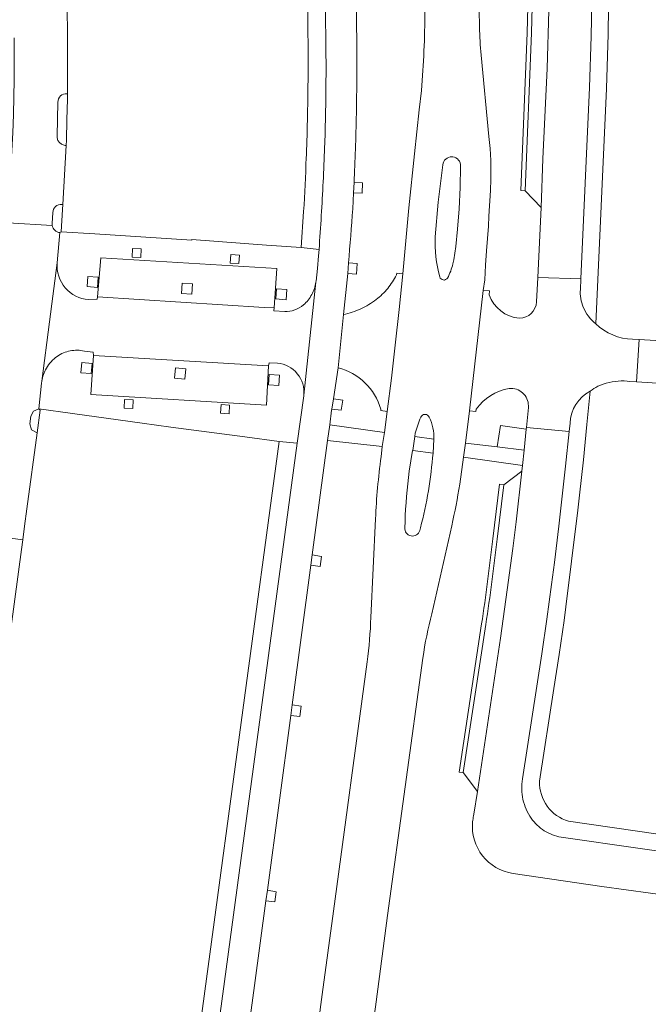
# Model space of a CAD drawing. Extents: x 152048 to 156914, y 461460 to 468786.
# Tile 259 of 272: x 154814 to 154887, y 468052 to 468166. Entities that reach past the tile are written whole.
import ezdxf

# ---------------------------------------------------------------- set-up
doc = ezdxf.new("R2010")
doc.units = 0
doc.header["$LTSCALE"] = 0.75
for name, color, linetype, lineweight in [('B-RO-VH-VERHARDING_ASFALT-GV', 251, 'CONTINUOUS', 18), ('B-RO-VH-VERHARDING_BETONSTRAATSTEEN-GV', 251, 'CONTINUOUS', 18), ('B-RO-VH-VERHARDING_TEGEL-GV', 251, 'CONTINUOUS', 18)]:
    doc.layers.add(name, color=color, linetype=linetype, lineweight=lineweight)

msp = doc.modelspace()

# ---------------------------------------------------------------- linework, layer by layer
at = {"layer": 'B-RO-VH-VERHARDING_ASFALT-GV'}
for points in [[(154847.255, 468170.067, -0.0062006), (154847.378, 468163.454)], [(154847.255, 468170.067, -0.0062006), (154847.378, 468163.454)], [(154849.315, 468169.677, -0.0061522), (154849.46, 468161.712)], [(154849.46, 468161.712, 0.0061522), (154849.315, 468169.677)], [(154849.315, 468169.677, -0.0061522), (154849.46, 468161.712)], [(154849.46, 468161.712, 0.0061522), (154849.315, 468169.677)], [(154853.042, 468160.89, 0.0049893), (154852.982, 468167.305)], [(154853.042, 468160.89, 0.0049893), (154852.982, 468167.305)], [(154860.938, 468167.006, -0.0106334), (154860.833, 468162.396)], [(154860.938, 468167.006, -0.0106334), (154860.833, 468162.396)], [(154867.455, 468161.91, -0.0142083), (154867.285, 468165.146)], [(154867.455, 468161.91, -0.0142083), (154867.285, 468165.146)], [(154847.378, 468163.454, -0.0057501), (154847.342, 468156.15)], [(154847.378, 468163.454, -0.0057501), (154847.342, 468156.15)], [(154849.46, 468161.712, -0.0070818), (154849.402, 468154.651)], [(154849.402, 468154.651, 0.0070818), (154849.46, 468161.712)], [(154849.46, 468161.712, -0.0070818), (154849.402, 468154.651)], [(154849.402, 468154.651, 0.0070818), (154849.46, 468161.712)], [(154860.833, 468162.396, -0.0108635), (154860.533, 468157.795)], [(154860.833, 468162.396, -0.0108635), (154860.533, 468157.795)], [(154852.922, 468152.468, 0.0071228), (154853.042, 468160.89)], [(154852.922, 468152.468, 0.0071228), (154853.042, 468160.89)], [(154847.342, 468156.15, -0.00459), (154847.222, 468151.36)], [(154847.342, 468156.15, -0.00459), (154847.222, 468151.36)], [(154849.402, 468154.651, -0.0031968), (154849.305, 468151.204)], [(154849.305, 468151.204, 0.0031968), (154849.402, 468154.651)], [(154849.402, 468154.651, -0.0031968), (154849.305, 468151.204)], [(154849.305, 468151.204, 0.0031968), (154849.402, 468154.651)], [(154847.222, 468151.36, -0.0021428), (154847.171, 468149.945)], [(154847.222, 468151.36, -0.0021428), (154847.171, 468149.945)], [(154849.305, 468151.204, -0.0037265), (154849.134, 468147.186)], [(154849.134, 468147.186, 0.0037265), (154849.305, 468151.204)], [(154849.305, 468151.204, -0.0037265), (154849.134, 468147.186)], [(154849.134, 468147.186, 0.0037265), (154849.305, 468151.204)], [(154847.171, 468149.945, -0.0056401), (154846.862, 468143.746)], [(154847.171, 468149.945, -0.0056401), (154846.862, 468143.746)], [(154852.722, 468147.085, 0.003373), (154852.875, 468150.933)], [(154852.722, 468147.085, 0.003373), (154852.875, 468150.933)], [(154863.008, 468149.156, -0.3891701), (154864.082, 468150.076)], [(154863.008, 468149.156, -0.3891701), (154864.082, 468150.076)], [(154864.183, 468150.067, -0.3830697), (154865.092, 468149.005)], [(154864.183, 468150.067, -0.3830697), (154865.092, 468149.005)], [(154849.134, 468147.186, -0.0055885), (154848.656, 468139.32)], [(154848.656, 468139.32, 0.0055885), (154849.134, 468147.186)], [(154849.134, 468147.186, -0.0055885), (154848.656, 468139.32)], [(154848.656, 468139.32, 0.0055885), (154849.134, 468147.186)], [(154852.073, 468137.757, 0.0049316), (154852.566, 468144.052)], [(154852.073, 468137.757, 0.0049316), (154852.566, 468144.052)], [(154862.663, 468136.131, -0.0794087), (154862.13, 468140.804)], [(154862.663, 468136.131, -0.0794087), (154862.13, 468140.804)], [(154864.201, 468137.641, -0.0288775), (154863.933, 468136.807)], [(154864.201, 468137.641, -0.0288775), (154863.933, 468136.807)], [(154863.566, 468135.996, -0.649933), (154862.663, 468136.131)], [(154863.566, 468135.996, -0.649933), (154862.663, 468136.131)], [(154863.933, 468136.807, -0.0357012), (154863.566, 468135.996)], [(154863.933, 468136.807, -0.0357012), (154863.566, 468135.996)], [(154860.452, 468119.828, -0.6663383), (154861.444, 468119.817)], [(154860.452, 468119.828, -0.6663383), (154861.444, 468119.817)], [(154859.819, 468117.992, -0.0297949), (154860.452, 468119.828)], [(154859.819, 468117.992, -0.0297949), (154860.452, 468119.828)], [(154861.444, 468119.817, -0.1235469), (154861.985, 468117.285)], [(154861.444, 468119.817, -0.1235469), (154861.985, 468117.285)], [(154861.883, 468115.659, -0.0434913), (154860.427, 468106.965)], [(154861.883, 468115.659, -0.0434913), (154860.427, 468106.965)], [(154855.856, 468115.227, 0.0218332), (154855.205, 468108.037)], [(154855.856, 468115.227, 0.0218332), (154855.205, 468108.037)], [(154858.642, 468107.658, -0.0267577), (154859.126, 468113.563)], [(154858.642, 468107.658, -0.0267577), (154859.126, 468113.563)], [(154864.049, 468107.217, 0.0210002), (154864.978, 468112.031)], [(154864.049, 468107.217, 0.0210002), (154864.978, 468112.031)], [(154860.353, 468106.677, -0.9392069), (154858.624, 468107.013)], [(154860.353, 468106.677, -0.9392069), (154858.624, 468107.013)], [(154854.667, 468096.568, -0.0257206), (154854.24, 468091.397)], [(154854.667, 468096.568, -0.0257206), (154854.24, 468091.397)], [(154860.7, 468091.845, -0.0261683), (154861.751, 468097)], [(154860.7, 468091.845, -0.0261683), (154861.751, 468097)]]:
    msp.add_lwpolyline(points, format="xyb", dxfattribs=at)
for points in [[(154867.285, 468165.146), (154867.234, 468167.164)], [(154867.285, 468165.146), (154867.234, 468167.164)], [(154864.978, 468112.031), (154865.44, 468115.179), (154865.659, 468116.802), (154866.136, 468120.566), (154867.705, 468134.547), (154867.891, 468135.8), (154867.991, 468137.483), (154868.098, 468139.165), (154868.306, 468142.014), (154868.382, 468143.173), (154868.542, 468146.157), (154868.59, 468147.484), (154868.603, 468148.762), (154868.585, 468149.639), (154868.504, 468151.037), (154868.372, 468152.431), (154867.455, 468161.91)], [(154864.978, 468112.031), (154865.44, 468115.179), (154865.659, 468116.802), (154866.136, 468120.566), (154867.705, 468134.547), (154867.891, 468135.8), (154867.991, 468137.483), (154868.098, 468139.165), (154868.306, 468142.014), (154868.382, 468143.173), (154868.542, 468146.157), (154868.59, 468147.484), (154868.603, 468148.762), (154868.585, 468149.639), (154868.504, 468151.037), (154868.372, 468152.431), (154867.455, 468161.91)], [(154860.533, 468157.795), (154860.284, 468155.556), (154859.737, 468150.409), (154859.072, 468144.151), (154858.388, 468136.487), (154857.959, 468132.342), (154857.501, 468128.204), (154857.052, 468124.351), (154856.556, 468120.496), (154856.242, 468118.057), (154856, 468116.412), (154855.856, 468115.227)], [(154860.533, 468157.795), (154860.284, 468155.556), (154859.737, 468150.409), (154859.072, 468144.151), (154858.388, 468136.487), (154857.959, 468132.342), (154857.501, 468128.204), (154857.052, 468124.351), (154856.556, 468120.496), (154856.242, 468118.057), (154856, 468116.412), (154855.856, 468115.227)], [(154852.875, 468150.933), (154852.922, 468152.468)], [(154852.875, 468150.933), (154852.922, 468152.468)], [(154864.082, 468150.076), (154864.123, 468150.072), (154864.183, 468150.067)], [(154864.082, 468150.076), (154864.123, 468150.072), (154864.183, 468150.067)], [(154862.13, 468140.804), (154862.499, 468144.807), (154863.008, 468149.156)], [(154862.13, 468140.804), (154862.499, 468144.807), (154863.008, 468149.156)], [(154865.092, 468149.005), (154865.038, 468146.516), (154864.914, 468144.05), (154864.731, 468141.688), (154864.516, 468139.672), (154864.298, 468138.103), (154864.201, 468137.641)], [(154865.092, 468149.005), (154865.038, 468146.516), (154864.914, 468144.05), (154864.731, 468141.688), (154864.516, 468139.672), (154864.298, 468138.103), (154864.201, 468137.641)], [(154852.566, 468144.052), (154852.664, 468145.887), (154852.722, 468147.085)], [(154852.566, 468144.052), (154852.664, 468145.887), (154852.722, 468147.085)], [(154846.862, 468143.746), (154846.582, 468139.542), (154848.656, 468139.32)], [(154846.862, 468143.746), (154846.582, 468139.542), (154848.656, 468139.32)], [(154848.656, 468139.32), (154848.601, 468138.567), (154848.475, 468137.106), (154848.314, 468135.649), (154848.294, 468135.555), (154848.287, 468135.508), (154846.879, 468122.383), (154846.871, 468122.296), (154846.129, 468116.813), (154837.664, 468054.284), (154830.315, 468000), (154829.89, 467996.928), (154829.882, 467996.889), (154829.15, 467991.871)], [(154848.656, 468139.32), (154848.601, 468138.567), (154848.475, 468137.106), (154848.314, 468135.649), (154848.294, 468135.555), (154848.287, 468135.508), (154846.879, 468122.383), (154846.871, 468122.296), (154846.129, 468116.813), (154837.664, 468054.284), (154830.315, 468000), (154829.89, 467996.928), (154829.882, 467996.889), (154829.15, 467991.871)], [(154840.406, 468048.066), (154841.175, 468053.811), (154842.489, 468063.635), (154842.653, 468064.863), (154845.371, 468085.175), (154845.535, 468086.405), (154847.705, 468102.626), (154847.869, 468103.849), (154849.644, 468117.121), (154849.89, 468118.956), (154850.114, 468120.633), (154850.135, 468120.77), (154850.314, 468121.968), (154850.856, 468125.579), (154851.486, 468131.761), (154852.005, 468136.54), (154852.073, 468137.757)], [(154840.406, 468048.066), (154841.175, 468053.811), (154842.489, 468063.635), (154842.653, 468064.863), (154845.371, 468085.175), (154845.535, 468086.405), (154847.705, 468102.626), (154847.869, 468103.849), (154849.644, 468117.121), (154849.89, 468118.956), (154850.114, 468120.633), (154850.135, 468120.77), (154850.314, 468121.968), (154850.856, 468125.579), (154851.486, 468131.761), (154852.005, 468136.54), (154852.073, 468137.757)], [(154859.126, 468113.563), (154859.514, 468115.97), (154859.523, 468115.969), (154859.784, 468117.578), (154859.819, 468117.992)], [(154859.126, 468113.563), (154859.514, 468115.97), (154859.523, 468115.969), (154859.784, 468117.578), (154859.819, 468117.992)], [(154861.985, 468117.285), (154861.883, 468115.659)], [(154861.985, 468117.285), (154861.883, 468115.659)], [(154855.205, 468108.037), (154854.667, 468096.568)], [(154855.205, 468108.037), (154854.667, 468096.568)], [(154858.624, 468107.013), (154858.642, 468107.658)], [(154858.624, 468107.013), (154858.642, 468107.658)], [(154860.427, 468106.965), (154860.353, 468106.677)], [(154860.427, 468106.965), (154860.353, 468106.677)], [(154861.751, 468097), (154864.049, 468107.217)], [(154861.751, 468097), (154864.049, 468107.217)], [(154851.199, 468021.605), (154855.272, 468051.915), (154856.62, 468061.943), (154860.7, 468091.845)], [(154851.199, 468021.605), (154855.272, 468051.915), (154856.62, 468061.943), (154860.7, 468091.845)], [(154854.24, 468091.397), (154850.325, 468062.437), (154849.026, 468052.755), (154846.871, 468036.7), (154844.959, 468022.588)], [(154854.24, 468091.397), (154850.325, 468062.437), (154849.026, 468052.755), (154846.871, 468036.7), (154844.959, 468022.588)]]:
    msp.add_lwpolyline(points, dxfattribs=at)
at = {"layer": 'B-RO-VH-VERHARDING_BETONSTRAATSTEEN-GV'}
for points in [[(154872.419, 468232.808), (154872.935, 468227.049), (154873.608, 468216.844), (154874.185, 468209.591), (154874.505, 468205.342), (154874.803, 468200.084), (154875.039, 468194.822), (154875.074, 468193.751), (154875.172, 468190.662), (154875.292, 468185.333), (154875.377, 468178.724), (154875.381, 468173.849), (154875.31, 468167.089), (154875.145, 468160.329), (154874.63, 468149.853), (154874.441, 468144.181), (154874.043, 468136.071), (154879.051, 468135.911), (154880.06, 468158.14), (154880.243, 468164.118), (154880.351, 468170.097), (154880.388, 468176.902), (154880.339, 468183.079)], [(154872.419, 468232.808), (154872.935, 468227.049), (154873.608, 468216.844), (154874.185, 468209.591), (154874.505, 468205.342), (154874.803, 468200.084), (154875.039, 468194.822), (154875.074, 468193.751), (154875.172, 468190.662), (154875.292, 468185.333), (154875.377, 468178.724), (154875.381, 468173.849), (154875.31, 468167.089), (154875.145, 468160.329), (154874.63, 468149.853), (154874.441, 468144.181), (154874.043, 468136.071), (154879.051, 468135.911), (154880.06, 468158.14), (154880.243, 468164.118), (154880.351, 468170.097), (154880.388, 468176.902), (154880.339, 468183.079)], [(154873.377, 468167.517), (154873.331, 468164.484), (154872.578, 468146.136), (154874.441, 468144.181), (154874.63, 468149.853), (154875.145, 468160.329), (154875.31, 468167.089), (154875.381, 468173.849), (154875.377, 468178.724), (154875.292, 468185.333), (154875.172, 468190.662), (154875.074, 468193.751), (154875.039, 468194.822), (154874.803, 468200.084), (154874.505, 468205.342), (154874.185, 468209.591), (154873.608, 468216.844), (154872.935, 468227.049), (154871.101, 468224.948), (154872.347, 468208.616)], [(154873.377, 468167.517), (154873.331, 468164.484), (154872.578, 468146.136), (154874.441, 468144.181), (154874.63, 468149.853), (154875.145, 468160.329), (154875.31, 468167.089), (154875.381, 468173.849), (154875.377, 468178.724), (154875.292, 468185.333), (154875.172, 468190.662), (154875.074, 468193.751), (154875.039, 468194.822), (154874.803, 468200.084), (154874.505, 468205.342), (154874.185, 468209.591), (154873.608, 468216.844), (154872.935, 468227.049), (154871.101, 468224.948), (154872.347, 468208.616)], [(154880.339, 468183.079), (154880.388, 468176.902), (154880.351, 468170.097), (154880.243, 468164.118), (154880.06, 468158.14), (154879.051, 468135.911), (154878.995, 468134.675)], [(154880.339, 468183.079), (154880.388, 468176.902), (154880.351, 468170.097), (154880.243, 468164.118), (154880.06, 468158.14), (154879.051, 468135.911), (154878.995, 468134.675)], [(154819.372, 468157.406), (154819.459, 468157.403), (154819.457, 468164.647), (154819.404, 468167.039), (154819.351, 468169.418), (154818.995, 468176.66), (154818.909, 468176.656)], [(154819.372, 468157.406), (154819.459, 468157.403), (154819.457, 468164.647), (154819.404, 468167.039), (154819.351, 468169.418), (154818.995, 468176.66), (154818.909, 468176.656)], [(154880.772, 468130.674), (154882.02, 468158.018), (154882.203, 468164.318), (154882.31, 468170.62)], [(154880.772, 468130.674), (154882.02, 468158.018), (154882.203, 468164.318), (154882.31, 468170.62)], [(154813.27, 468163.916), (154813.248, 468159.075), (154813.185, 468154.987), (154813.128, 468152.849), (154812.587, 468143.15), (154812.541, 468142.418), (154817.694, 468142.118)], [(154813.27, 468163.916), (154813.248, 468159.075), (154813.185, 468154.987), (154813.128, 468152.849), (154812.587, 468143.15), (154812.541, 468142.418), (154817.694, 468142.118)], [(154819.294, 468151.39), (154819.33, 468152.019), (154819.394, 468154.397), (154819.459, 468156.786), (154819.459, 468157.403), (154819.372, 468157.406)], [(154819.294, 468151.39), (154819.33, 468152.019), (154819.394, 468154.397), (154819.459, 468156.786), (154819.459, 468157.403), (154819.372, 468157.406)], [(154818.239, 468152.465), (154818.344, 468156.438)], [(154818.344, 468156.438), (154818.239, 468152.465)], [(154818.239, 468152.465), (154818.344, 468156.438)], [(154818.344, 468156.438), (154818.239, 468152.465)], [(154818.803, 468144.552), (154818.903, 468144.551), (154819.294, 468151.39)], [(154818.803, 468144.552), (154818.903, 468144.551), (154819.294, 468151.39)], [(154864.183, 468150.067), (154864.123, 468150.072), (154864.082, 468150.076)], [(154864.183, 468150.067), (154864.123, 468150.072), (154864.082, 468150.076)], [(154863.008, 468149.156), (154862.499, 468144.807), (154862.13, 468140.804)], [(154863.008, 468149.156), (154862.499, 468144.807), (154862.13, 468140.804)], [(154864.201, 468137.641), (154864.298, 468138.103), (154864.516, 468139.672), (154864.731, 468141.688), (154864.914, 468144.05), (154865.038, 468146.516), (154865.092, 468149.005)], [(154864.201, 468137.641), (154864.298, 468138.103), (154864.516, 468139.672), (154864.731, 468141.688), (154864.914, 468144.05), (154865.038, 468146.516), (154865.092, 468149.005)], [(154818.72, 468141.348), (154818.869, 468143.955), (154818.903, 468144.551), (154818.803, 468144.552)], [(154818.72, 468141.348), (154818.869, 468143.955), (154818.903, 468144.551), (154818.803, 468144.552)], [(154817.685, 468142.319), (154817.751, 468143.601)], [(154817.751, 468143.601), (154817.685, 468142.319)], [(154817.685, 468142.319), (154817.751, 468143.601)], [(154817.751, 468143.601), (154817.685, 468142.319)], [(154817.694, 468142.118), (154812.541, 468142.418)], [(154817.694, 468142.118), (154812.541, 468142.418)], [(154816.137, 468120.798), (154816.428, 468123.777), (154816.46, 468123.999), (154817.363, 468130.924), (154818.261, 468137.771), (154818.583, 468141.27)], [(154816.137, 468120.798), (154816.428, 468123.777), (154816.46, 468123.999), (154817.363, 468130.924), (154818.261, 468137.771), (154818.583, 468141.27)], [(154818.72, 468141.348), (154818.583, 468141.27), (154818.261, 468137.771)], [(154818.72, 468141.348), (154818.583, 468141.27), (154818.261, 468137.771)], [(154818.583, 468141.27), (154818.72, 468141.348)], [(154818.583, 468141.27), (154818.72, 468141.348)], [(154848.287, 468135.508), (154848.294, 468135.555), (154848.314, 468135.649), (154848.475, 468137.106), (154848.601, 468138.567), (154848.656, 468139.32), (154846.582, 468139.542), (154842.555, 468139.811), (154833.881, 468140.482), (154833.873, 468140.381), (154822.644, 468141.12), (154818.72, 468141.348)], [(154848.287, 468135.508), (154848.294, 468135.555), (154848.314, 468135.649), (154848.475, 468137.106), (154848.601, 468138.567), (154848.656, 468139.32), (154846.582, 468139.542), (154842.555, 468139.811), (154833.881, 468140.482), (154833.873, 468140.381), (154822.644, 468141.12), (154818.72, 468141.348)], [(154818.261, 468137.771), (154817.363, 468130.924), (154816.46, 468123.999)], [(154818.261, 468137.771), (154817.363, 468130.924), (154816.46, 468123.999)], [(154821.912, 468133.501), (154822.894, 468133.556), (154822.934, 468133.809), (154823.32, 468138.33), (154843.745, 468137.123), (154843.43, 468132.555), (154843.425, 468132.196), (154844.676, 468132.106)], [(154821.912, 468133.501), (154822.894, 468133.556), (154822.934, 468133.809), (154823.32, 468138.33), (154843.745, 468137.123), (154843.43, 468132.555), (154843.425, 468132.196), (154844.676, 468132.106)], [(154855.822, 468120.769), (154855.81, 468120.608), (154856.556, 468120.496), (154857.052, 468124.351), (154857.501, 468128.204), (154857.959, 468132.342), (154858.388, 468136.487), (154857.67, 468136.575), (154857.632, 468136.352)], [(154855.822, 468120.769), (154855.81, 468120.608), (154856.556, 468120.496), (154857.052, 468124.351), (154857.501, 468128.204), (154857.959, 468132.342), (154858.388, 468136.487), (154857.67, 468136.575), (154857.632, 468136.352)], [(154846.879, 468122.383), (154848.287, 468135.508)], [(154846.879, 468122.383), (154848.287, 468135.508)], [(154878.995, 468134.675), (154879.051, 468135.911), (154874.043, 468136.071), (154873.904, 468133.23)], [(154878.995, 468134.675), (154879.051, 468135.911), (154874.043, 468136.071), (154873.904, 468133.23)], [(154868.408, 468134.05), (154868.454, 468134.517), (154867.705, 468134.547), (154866.136, 468120.566), (154866.852, 468120.488), (154866.903, 468120.776)], [(154868.408, 468134.05), (154868.454, 468134.517), (154867.705, 468134.547), (154866.136, 468120.566), (154866.852, 468120.488), (154866.903, 468120.776)], [(154844.676, 468132.106), (154843.425, 468132.196), (154843.43, 468132.555), (154842.301, 468132.587), (154822.934, 468133.809), (154822.894, 468133.556), (154821.912, 468133.501)], [(154844.676, 468132.106), (154843.425, 468132.196), (154843.43, 468132.555), (154842.301, 468132.587), (154822.934, 468133.809), (154822.894, 468133.556), (154821.912, 468133.501)], [(154851.486, 468131.761), (154850.856, 468125.579)], [(154851.486, 468131.761), (154850.856, 468125.579)], [(154884.748, 468123.98), (154885.501, 468123.933), (154885.825, 468128.84), (154885.046, 468128.887)], [(154884.748, 468123.98), (154885.501, 468123.933), (154885.825, 468128.84), (154885.046, 468128.887)], [(154899.767, 468128.005), (154885.825, 468128.84), (154885.501, 468123.933), (154905.685, 468122.672), (154963.79, 468119.148), (154963.858, 468119.142), (154967.961, 468118.906), (154968.01, 468119.185)], [(154899.767, 468128.005), (154885.825, 468128.84), (154885.501, 468123.933), (154905.685, 468122.672), (154963.79, 468119.148), (154963.858, 468119.142), (154967.961, 468118.906), (154968.01, 468119.185)], [(154843.826, 468126.102), (154842.858, 468126.14), (154842.778, 468125.787), (154842.572, 468121.244), (154822.159, 468122.475), (154822.457, 468126.982), (154822.416, 468127.375), (154821.414, 468127.506)], [(154821.414, 468127.506), (154822.416, 468127.375), (154822.457, 468126.982), (154842.778, 468125.787), (154842.858, 468126.14), (154843.826, 468126.102)], [(154843.826, 468126.102), (154842.858, 468126.14), (154842.778, 468125.787), (154842.572, 468121.244), (154822.159, 468122.475), (154822.457, 468126.982), (154822.416, 468127.375), (154821.414, 468127.506)], [(154821.414, 468127.506), (154822.416, 468127.375), (154822.457, 468126.982), (154842.778, 468125.787), (154842.858, 468126.14), (154843.826, 468126.102)], [(154816.428, 468123.777), (154816.137, 468120.798), (154816.146, 468120.797), (154820.041, 468120.242), (154828.129, 468119.117), (154831.448, 468118.678), (154840.035, 468117.543), (154844.029, 468117), (154846.129, 468116.813), (154846.871, 468122.296), (154846.879, 468122.383)], [(154816.428, 468123.777), (154816.137, 468120.798), (154816.146, 468120.797), (154820.041, 468120.242), (154828.129, 468119.117), (154831.448, 468118.678), (154840.035, 468117.543), (154844.029, 468117), (154846.129, 468116.813), (154846.871, 468122.296), (154846.879, 468122.383)], [(154816.46, 468123.999), (154816.428, 468123.777)], [(154816.46, 468123.999), (154816.428, 468123.777)], [(154870.716, 468123.179), (154870.95, 468123.175)], [(154870.716, 468123.179), (154870.95, 468123.175)], [(154874.247, 468077.533), (154875.91, 468088.323), (154876.521, 468092.269), (154877.09, 468096.222), (154877.299, 468097.792), (154877.972, 468103.109), (154878.701, 468109.015), (154878.905, 468110.76), (154879.341, 468114.878), (154879.735, 468119), (154880.135, 468122.868)], [(154874.247, 468077.533), (154875.91, 468088.323), (154876.521, 468092.269), (154877.09, 468096.222), (154877.299, 468097.792), (154877.972, 468103.109), (154878.701, 468109.015), (154878.905, 468110.76), (154879.341, 468114.878), (154879.735, 468119), (154880.135, 468122.868)], [(154808.462, 468108.579), (154808.214, 468106.4), (154814.263, 468105.573), (154814.476, 468107.17), (154814.747, 468109.198), (154815.932, 468118.007), (154815.292, 468118.364), (154815.079, 468119.058), (154815.194, 468119.933), (154815.514, 468120.533), (154816.145, 468120.791), (154816.137, 468120.798)], [(154808.462, 468108.579), (154808.214, 468106.4), (154814.263, 468105.573), (154814.476, 468107.17), (154814.747, 468109.198), (154815.932, 468118.007), (154815.292, 468118.364), (154815.079, 468119.058), (154815.194, 468119.933), (154815.514, 468120.533), (154816.145, 468120.791), (154816.137, 468120.798)], [(154872.953, 468120.953), (154872.718, 468118.619), (154877.685, 468118.164), (154877.788, 468119.147)], [(154872.953, 468120.953), (154872.718, 468118.619), (154877.685, 468118.164), (154877.788, 468119.147)], [(154877.788, 468119.147), (154877.685, 468118.164), (154877.265, 468114.153), (154876.884, 468110.668), (154876.483, 468107.185), (154875.974, 468102.962), (154875.644, 468100.377), (154875.094, 468096.363), (154874.509, 468092.353), (154872.269, 468077.8)], [(154877.788, 468119.147), (154877.685, 468118.164), (154877.265, 468114.153), (154876.884, 468110.668), (154876.483, 468107.185), (154875.974, 468102.962), (154875.644, 468100.377), (154875.094, 468096.363), (154874.509, 468092.353), (154872.269, 468077.8)], [(155008.495, 468119.621), (155008.507, 468090.035), (155003.946, 468090.097), (155003.963, 468088.924), (155004.279, 468067.609), (155004.341, 468063.565), (155000, 468063.636), (154984.41, 468063.851), (154978.612, 468064.007), (154972.816, 468064.205), (154966.091, 468064.483), (154960.917, 468064.741), (154949.07, 468065.498), (154942.783, 468065.899), (154936.496, 468066.3), (154921.714, 468067.546), (154914.577, 468068.148), (154913.09, 468068.313), (154911.817, 468068.443), (154904.017, 468069.273), (154901.08, 468069.61), (154897.082, 468070.118), (154893.089, 468070.66), (154877.628, 468072.897)], [(155008.495, 468119.621), (155008.507, 468090.035), (155003.946, 468090.097), (155003.963, 468088.924), (155004.279, 468067.609), (155004.341, 468063.565), (155000, 468063.636), (154984.41, 468063.851), (154978.612, 468064.007), (154972.816, 468064.205), (154966.091, 468064.483), (154960.917, 468064.741), (154949.07, 468065.498), (154942.783, 468065.899), (154936.496, 468066.3), (154921.714, 468067.546), (154914.577, 468068.148), (154913.09, 468068.313), (154911.817, 468068.443), (154904.017, 468069.273), (154901.08, 468069.61), (154897.082, 468070.118), (154893.089, 468070.66), (154877.628, 468072.897)], [(154859.819, 468117.992), (154859.784, 468117.578), (154861.985, 468117.285)], [(154859.819, 468117.992), (154859.784, 468117.578), (154861.985, 468117.285)], [(154872.269, 468077.8), (154874.509, 468092.353), (154875.094, 468096.363), (154875.644, 468100.377), (154875.974, 468102.962), (154876.483, 468107.185), (154876.884, 468110.668), (154877.265, 468114.153), (154877.685, 468118.164), (154872.718, 468118.619), (154872.698, 468118.422), (154872.454, 468116.005), (154872.275, 468114.226), (154872.208, 468113.564), (154871.537, 468107.658), (154871.159, 468104.56), (154870.51, 468099.769), (154869.723, 468094.155), (154867.041, 468076.352), (154866.622, 468073.698), (154866.6, 468073.528)], [(154872.269, 468077.8), (154874.509, 468092.353), (154875.094, 468096.363), (154875.644, 468100.377), (154875.974, 468102.962), (154876.483, 468107.185), (154876.884, 468110.668), (154877.265, 468114.153), (154877.685, 468118.164), (154872.718, 468118.619), (154872.698, 468118.422), (154872.454, 468116.005), (154872.275, 468114.226), (154872.208, 468113.564), (154871.537, 468107.658), (154871.159, 468104.56), (154870.51, 468099.769), (154869.723, 468094.155), (154867.041, 468076.352), (154866.622, 468073.698), (154866.6, 468073.528)], [(154861.883, 468115.659), (154859.523, 468115.969), (154859.514, 468115.97), (154859.126, 468113.563)], [(154861.883, 468115.659), (154859.523, 468115.969), (154859.514, 468115.97), (154859.126, 468113.563)], [(154867.041, 468076.352), (154869.723, 468094.155), (154870.51, 468099.769), (154871.159, 468104.56), (154871.537, 468107.658), (154872.208, 468113.564), (154870.108, 468111.977), (154869.316, 468105.651)], [(154867.041, 468076.352), (154869.723, 468094.155), (154870.51, 468099.769), (154871.159, 468104.56), (154871.537, 468107.658), (154872.208, 468113.564), (154870.108, 468111.977), (154869.316, 468105.651)], [(154858.642, 468107.658), (154858.624, 468107.013)], [(154858.642, 468107.658), (154858.624, 468107.013)], [(154812.908, 468095.513), (154814.116, 468104.475), (154814.263, 468105.573), (154808.214, 468106.4)], [(154812.908, 468095.513), (154814.116, 468104.475), (154814.263, 468105.573), (154808.214, 468106.4)], [(154860.353, 468106.677), (154860.427, 468106.965)], [(154860.353, 468106.677), (154860.427, 468106.965)], [(154868.018, 468095.728), (154865.399, 468078.531), (154867.041, 468076.352)], [(154868.018, 468095.728), (154865.399, 468078.531), (154867.041, 468076.352)], [(154876.763, 468071.025), (154895.106, 468068.393)], [(154895.106, 468068.393), (154876.763, 468071.025)], [(154876.763, 468071.025), (154895.106, 468068.393)], [(154895.106, 468068.393), (154876.763, 468071.025)], [(154871.178, 468066.813), (154881.487, 468065.295), (154889.964, 468064.125)], [(154871.178, 468066.813), (154881.487, 468065.295), (154889.964, 468064.125)]]:
    msp.add_lwpolyline(points, dxfattribs=at)
for points in [[(154818.344, 468156.438, -0.4398739), (154819.372, 468157.406)], [(154819.372, 468157.406, 0.4398739), (154818.344, 468156.438)], [(154818.344, 468156.438, -0.4398739), (154819.372, 468157.406)], [(154819.372, 468157.406, 0.4398739), (154818.344, 468156.438)], [(154818.312, 468152.077, -0.0899324), (154818.239, 468152.465)], [(154818.239, 468152.465, 0.0899324), (154818.312, 468152.077)], [(154818.312, 468152.077, -0.0899324), (154818.239, 468152.465)], [(154818.239, 468152.465, 0.0899324), (154818.312, 468152.077)], [(154818.522, 468151.742, -0.0940993), (154818.312, 468152.077)], [(154818.312, 468152.077, 0.0940993), (154818.522, 468151.742)], [(154818.522, 468151.742, -0.0940993), (154818.312, 468152.077)], [(154818.312, 468152.077, 0.0940993), (154818.522, 468151.742)], [(154818.831, 468151.512, -0.098126), (154818.522, 468151.742)], [(154818.522, 468151.742, 0.098126), (154818.831, 468151.512)], [(154818.831, 468151.512, -0.098126), (154818.522, 468151.742)], [(154818.522, 468151.742, 0.098126), (154818.831, 468151.512)], [(154819.294, 468151.39, -0.082599), (154818.831, 468151.512)], [(154818.831, 468151.512, 0.082599), (154819.294, 468151.39)], [(154819.294, 468151.39, -0.082599), (154818.831, 468151.512)], [(154818.831, 468151.512, 0.082599), (154819.294, 468151.39)], [(154864.082, 468150.076, 0.3891701), (154863.008, 468149.156)], [(154864.082, 468150.076, 0.3891701), (154863.008, 468149.156)], [(154865.092, 468149.005, 0.3830697), (154864.183, 468150.067)], [(154865.092, 468149.005, 0.3830697), (154864.183, 468150.067)], [(154817.751, 468143.601, -0.4138591), (154818.803, 468144.552)], [(154818.803, 468144.552, 0.4138591), (154817.751, 468143.601)], [(154817.751, 468143.601, -0.4138591), (154818.803, 468144.552)], [(154818.803, 468144.552, 0.4138591), (154817.751, 468143.601)], [(154817.694, 468142.118, -0.0548395), (154817.685, 468142.319)], [(154817.685, 468142.319, 0.0548395), (154817.694, 468142.118)], [(154817.694, 468142.118, -0.0548395), (154817.685, 468142.319)], [(154817.685, 468142.319, 0.0548395), (154817.694, 468142.118)], [(154818.583, 468141.27, -0.3448321), (154817.694, 468142.118)], [(154817.694, 468142.118, 0.3448321), (154818.583, 468141.27)], [(154818.583, 468141.27, -0.3448321), (154817.694, 468142.118)], [(154817.694, 468142.118, 0.3448321), (154818.583, 468141.27)], [(154862.13, 468140.804, 0.0794087), (154862.663, 468136.131)], [(154862.13, 468140.804, 0.0794087), (154862.663, 468136.131)], [(154818.261, 468137.771, 0.4202836), (154821.912, 468133.501)], [(154821.912, 468133.501, -0.4202836), (154818.261, 468137.771)], [(154818.261, 468137.771, 0.4202836), (154821.912, 468133.501)], [(154821.912, 468133.501, -0.4202836), (154818.261, 468137.771)], [(154863.933, 468136.807, 0.0288775), (154864.201, 468137.641)], [(154863.933, 468136.807, 0.0288775), (154864.201, 468137.641)], [(154857.632, 468136.352, -0.0576474), (154856.624, 468134.792)], [(154857.632, 468136.352, -0.0576474), (154856.624, 468134.792)], [(154862.663, 468136.131, 0.649933), (154863.566, 468135.996)], [(154862.663, 468136.131, 0.649933), (154863.566, 468135.996)], [(154863.566, 468135.996, 0.0357012), (154863.933, 468136.807)], [(154863.566, 468135.996, 0.0357012), (154863.933, 468136.807)], [(154847.81, 468134.082, 0.0847526), (154848.287, 468135.508)], [(154848.287, 468135.508, -0.0847526), (154847.81, 468134.082)], [(154847.81, 468134.082, 0.0847526), (154848.287, 468135.508)], [(154848.287, 468135.508, -0.0847526), (154847.81, 468134.082)], [(154846.843, 468132.882, 0.092725), (154847.81, 468134.082)], [(154847.81, 468134.082, -0.092725), (154846.843, 468132.882)], [(154846.843, 468132.882, 0.092725), (154847.81, 468134.082)], [(154847.81, 468134.082, -0.092725), (154846.843, 468132.882)], [(154856.624, 468134.792, -0.0574838), (154855.29, 468133.499)], [(154856.624, 468134.792, -0.0574838), (154855.29, 468133.499)], [(154871.907, 468131.319, -0.2909802), (154868.408, 468134.05)], [(154871.907, 468131.319, -0.2909802), (154868.408, 468134.05)], [(154878.995, 468134.675, 0.0614177), (154879.036, 468133.617)], [(154879.036, 468133.617, -0.0614177), (154878.995, 468134.675)], [(154878.995, 468134.675, 0.0614177), (154879.036, 468133.617)], [(154879.036, 468133.617, -0.0614177), (154878.995, 468134.675)], [(154845.832, 468132.294, 0.0931188), (154846.843, 468132.882)], [(154846.843, 468132.882, -0.0931188), (154845.832, 468132.294)], [(154845.832, 468132.294, 0.0931188), (154846.843, 468132.882)], [(154846.843, 468132.882, -0.0931188), (154845.832, 468132.294)], [(154855.29, 468133.499, -0.0577693), (154853.487, 468132.413)], [(154855.29, 468133.499, -0.0577693), (154853.487, 468132.413)], [(154873.904, 468133.23, -0.3961566), (154871.907, 468131.319)], [(154873.904, 468133.23, -0.3961566), (154871.907, 468131.319)], [(154879.036, 468133.617, 0.0618514), (154879.329, 468132.599)], [(154879.329, 468132.599, -0.0618514), (154879.036, 468133.617)], [(154879.036, 468133.617, 0.0618514), (154879.329, 468132.599)], [(154879.329, 468132.599, -0.0618514), (154879.036, 468133.617)], [(154844.676, 468132.106, 0.0934854), (154845.832, 468132.294)], [(154845.832, 468132.294, -0.0934854), (154844.676, 468132.106)], [(154844.676, 468132.106, 0.0934854), (154845.832, 468132.294)], [(154845.832, 468132.294, -0.0934854), (154844.676, 468132.106)], [(154853.487, 468132.413, -0.0578537), (154851.486, 468131.761)], [(154853.487, 468132.413, -0.0578537), (154851.486, 468131.761)], [(154879.329, 468132.599, 0.0619537), (154879.93, 468131.552)], [(154879.93, 468131.552, -0.0619537), (154879.329, 468132.599)], [(154879.329, 468132.599, 0.0619537), (154879.93, 468131.552)], [(154879.93, 468131.552, -0.0619537), (154879.329, 468132.599)], [(154879.93, 468131.552, 0.0639498), (154880.772, 468130.674)], [(154880.772, 468130.674, -0.0639498), (154879.93, 468131.552)], [(154879.93, 468131.552, 0.0639498), (154880.772, 468130.674)], [(154880.772, 468130.674, -0.0639498), (154879.93, 468131.552)], [(154885.046, 468128.887, -0.1859754), (154880.772, 468130.674)], [(154885.046, 468128.887, -0.1859754), (154880.772, 468130.674)], [(154819.769, 468127.541, 0.1062678), (154818.257, 468126.894)], [(154818.257, 468126.894, -0.1062678), (154819.769, 468127.541)], [(154819.769, 468127.541, 0.1062678), (154818.257, 468126.894)], [(154818.257, 468126.894, -0.1062678), (154819.769, 468127.541)], [(154821.414, 468127.506, 0.1063736), (154819.769, 468127.541)], [(154819.769, 468127.541, -0.1063736), (154821.414, 468127.506)], [(154821.414, 468127.506, 0.1063736), (154819.769, 468127.541)], [(154819.769, 468127.541, -0.1063736), (154821.414, 468127.506)], [(154818.257, 468126.894, 0.1068635), (154817.005, 468125.526)], [(154817.005, 468125.526, -0.1068635), (154818.257, 468126.894)], [(154818.257, 468126.894, 0.1068635), (154817.005, 468125.526)], [(154817.005, 468125.526, -0.1068635), (154818.257, 468126.894)], [(154846.879, 468122.383, 0.4193552), (154843.826, 468126.102)], [(154843.826, 468126.102, -0.4193552), (154846.879, 468122.383)], [(154846.879, 468122.383, 0.4193552), (154843.826, 468126.102)], [(154843.826, 468126.102, -0.4193552), (154846.879, 468122.383)], [(154817.005, 468125.526, 0.092478), (154816.46, 468123.999)], [(154816.46, 468123.999, -0.092478), (154817.005, 468125.526)], [(154817.005, 468125.526, 0.092478), (154816.46, 468123.999)], [(154816.46, 468123.999, -0.092478), (154817.005, 468125.526)], [(154850.856, 468125.579, -0.2665719), (154855.822, 468120.769)], [(154850.856, 468125.579, -0.2665719), (154855.822, 468120.769)], [(154881.025, 468123.418, -0.0480573), (154881.998, 468123.785)], [(154881.025, 468123.418, -0.0480573), (154881.998, 468123.785)], [(154881.998, 468123.785, -0.0474607), (154883.367, 468124.02)], [(154881.998, 468123.785, -0.0474607), (154883.367, 468124.02)], [(154883.367, 468124.02, -0.0564964), (154884.748, 468123.98)], [(154883.367, 468124.02, -0.0564964), (154884.748, 468123.98)], [(154866.903, 468120.776, -0.1921252), (154870.716, 468123.179)], [(154866.903, 468120.776, -0.1921252), (154870.716, 468123.179)], [(154870.95, 468123.175, -0.4362065), (154872.953, 468120.953)], [(154870.95, 468123.175, -0.4362065), (154872.953, 468120.953)], [(154880.135, 468122.868, 0.2679567), (154877.788, 468119.147)], [(154877.788, 468119.147, -0.2679567), (154880.135, 468122.868)], [(154880.135, 468122.868, 0.2679567), (154877.788, 468119.147)], [(154877.788, 468119.147, -0.2679567), (154880.135, 468122.868)], [(154880.135, 468122.868, -0.0514709), (154881.025, 468123.418)], [(154880.135, 468122.868, -0.0514709), (154881.025, 468123.418)], [(154861.444, 468119.817, 0.6663383), (154860.452, 468119.828)], [(154861.444, 468119.817, 0.6663383), (154860.452, 468119.828)], [(154860.452, 468119.828, 0.0297949), (154859.819, 468117.992)], [(154860.452, 468119.828, 0.0297949), (154859.819, 468117.992)], [(154861.985, 468117.285, 0.1235469), (154861.444, 468119.817)], [(154861.985, 468117.285, 0.1235469), (154861.444, 468119.817)], [(154860.427, 468106.965, 0.0434913), (154861.883, 468115.659)], [(154860.427, 468106.965, 0.0434913), (154861.883, 468115.659)], [(154859.126, 468113.563, 0.0267577), (154858.642, 468107.658)], [(154859.126, 468113.563, 0.0267577), (154858.642, 468107.658)], [(154858.624, 468107.013, 0.9392069), (154860.353, 468106.677)], [(154858.624, 468107.013, 0.9392069), (154860.353, 468106.677)], [(154869.316, 468105.651, -0.0092839), (154868.018, 468095.728)], [(154869.316, 468105.651, -0.0092839), (154868.018, 468095.728)], [(154872.269, 468077.8, 0.0987747), (154872.326, 468075.421)], [(154872.326, 468075.421, -0.0987747), (154872.269, 468077.8)], [(154872.269, 468077.8, 0.0987747), (154872.326, 468075.421)], [(154872.326, 468075.421, -0.0987747), (154872.269, 468077.8)], [(154877.628, 468072.897, -0.3431525), (154874.247, 468077.533)], [(154877.628, 468072.897, -0.3431525), (154874.247, 468077.533)], [(154872.326, 468075.421, 0.0985678), (154873.287, 468073.243)], [(154873.287, 468073.243, -0.0985678), (154872.326, 468075.421)], [(154872.326, 468075.421, 0.0985678), (154873.287, 468073.243)], [(154873.287, 468073.243, -0.0985678), (154872.326, 468075.421)], [(154866.6, 468073.528, 0.033827), (154866.484, 468072.823)], [(154866.6, 468073.528, 0.033827), (154866.484, 468072.823)], [(154873.287, 468073.243, 0.0989209), (154874.805, 468071.789)], [(154874.805, 468071.789, -0.0989209), (154873.287, 468073.243)], [(154873.287, 468073.243, 0.0989209), (154874.805, 468071.789)], [(154874.805, 468071.789, -0.0989209), (154873.287, 468073.243)], [(154866.484, 468072.823, 0.4004004), (154871.178, 468066.813)], [(154866.484, 468072.823, 0.4004004), (154871.178, 468066.813)], [(154874.805, 468071.789, 0.099133), (154876.763, 468071.025)], [(154876.763, 468071.025, -0.099133), (154874.805, 468071.789)], [(154874.805, 468071.789, 0.099133), (154876.763, 468071.025)], [(154876.763, 468071.025, -0.099133), (154874.805, 468071.789)]]:
    msp.add_lwpolyline(points, format="xyb", dxfattribs=at)
for points in [[(154852.722, 468147.085), (154852.664, 468145.887), (154853.659, 468145.85), (154853.691, 468147.07)], [(154852.722, 468147.085), (154852.664, 468145.887), (154853.659, 468145.85), (154853.691, 468147.07)], [(154827.018, 468139.431), (154828.016, 468139.372), (154827.957, 468138.373), (154826.959, 468138.432)], [(154827.018, 468139.431), (154828.016, 468139.372), (154827.957, 468138.373), (154826.959, 468138.432)], [(154838.411, 468138.733), (154839.409, 468138.674), (154839.35, 468137.676), (154838.352, 468137.735)], [(154838.411, 468138.733), (154839.409, 468138.674), (154839.35, 468137.676), (154838.352, 468137.735)], [(154822.934, 468133.809), (154842.301, 468132.587), (154843.43, 468132.555), (154843.745, 468137.123), (154823.32, 468138.33)], [(154822.934, 468133.809), (154842.301, 468132.587), (154843.43, 468132.555), (154843.745, 468137.123), (154823.32, 468138.33)], [(154852.073, 468137.757), (154852.005, 468136.54), (154852.989, 468136.444), (154853.076, 468137.668)], [(154852.073, 468137.757), (154852.005, 468136.54), (154852.989, 468136.444), (154853.076, 468137.668)], [(154821.833, 468136.194), (154823.029, 468136.1), (154822.934, 468134.902), (154821.737, 468134.998)], [(154821.833, 468136.194), (154823.029, 468136.1), (154822.934, 468134.902), (154821.737, 468134.998)], [(154832.775, 468135.409), (154833.972, 468135.314), (154833.877, 468134.117), (154832.68, 468134.212)], [(154832.775, 468135.409), (154833.972, 468135.314), (154833.877, 468134.117), (154832.68, 468134.212)], [(154843.717, 468134.76), (154844.913, 468134.666), (154844.819, 468133.468), (154843.622, 468133.564)], [(154843.717, 468134.76), (154844.913, 468134.666), (154844.819, 468133.468), (154843.622, 468133.564)], [(154822.457, 468126.982), (154822.159, 468122.475), (154842.572, 468121.244), (154842.778, 468125.787)], [(154822.457, 468126.982), (154822.159, 468122.475), (154842.572, 468121.244), (154842.778, 468125.787)], [(154821.108, 468126.181), (154822.305, 468126.086), (154822.21, 468124.888), (154821.013, 468124.984)], [(154821.108, 468126.181), (154822.305, 468126.086), (154822.21, 468124.888), (154821.013, 468124.984)], [(154831.988, 468125.556), (154833.184, 468125.461), (154833.089, 468124.263), (154831.892, 468124.359)], [(154831.988, 468125.556), (154833.184, 468125.461), (154833.089, 468124.263), (154831.892, 468124.359)], [(154842.883, 468124.791), (154844.08, 468124.696), (154843.985, 468123.499), (154842.788, 468123.594)], [(154842.883, 468124.791), (154844.08, 468124.696), (154843.985, 468123.499), (154842.788, 468123.594)], [(154826.083, 468121.888), (154827.081, 468121.829), (154827.022, 468120.831), (154826.024, 468120.89)], [(154826.083, 468121.888), (154827.081, 468121.829), (154827.022, 468120.831), (154826.024, 468120.89)], [(154837.281, 468121.297), (154838.279, 468121.238), (154838.22, 468120.239), (154837.222, 468120.298)], [(154837.281, 468121.297), (154838.279, 468121.238), (154838.22, 468120.239), (154837.222, 468120.298)], [(154850.135, 468120.77), (154851.234, 468120.636), (154851.401, 468121.825), (154850.314, 468121.968)], [(154850.135, 468120.77), (154851.234, 468120.636), (154851.401, 468121.825), (154850.314, 468121.968)], [(154816.285, 468120.664), (154816.145, 468120.791), (154815.514, 468120.533), (154815.194, 468119.933), (154815.079, 468119.058), (154815.292, 468118.364), (154815.932, 468118.007)], [(154816.285, 468120.664), (154816.145, 468120.791), (154815.514, 468120.533), (154815.194, 468119.933), (154815.079, 468119.058), (154815.292, 468118.364), (154815.932, 468118.007)], [(154856.242, 468118.057), (154849.89, 468118.956), (154849.644, 468117.121), (154856, 468116.412)], [(154856.242, 468118.057), (154849.89, 468118.956), (154849.644, 468117.121), (154856, 468116.412)], [(154859.523, 468115.969), (154861.883, 468115.659), (154861.985, 468117.285), (154859.784, 468117.578)], [(154859.523, 468115.969), (154861.883, 468115.659), (154861.985, 468117.285), (154859.784, 468117.578)], [(154865.44, 468115.179), (154872.275, 468114.226), (154872.454, 468116.005), (154869.345, 468116.37), (154865.659, 468116.802)], [(154865.44, 468115.179), (154872.275, 468114.226), (154872.454, 468116.005), (154869.345, 468116.37), (154865.659, 468116.802)], [(154847.705, 468102.626), (154848.799, 468102.497), (154848.948, 468103.66), (154847.869, 468103.849)], [(154847.705, 468102.626), (154848.799, 468102.497), (154848.948, 468103.66), (154847.869, 468103.849)], [(154845.371, 468085.175), (154846.428, 468085.051), (154846.598, 468086.239), (154845.535, 468086.405)], [(154845.371, 468085.175), (154846.428, 468085.051), (154846.598, 468086.239), (154845.535, 468086.405)], [(154842.653, 468064.863), (154842.489, 468063.635), (154843.53, 468063.511), (154843.692, 468064.696)], [(154842.653, 468064.863), (154842.489, 468063.635), (154843.53, 468063.511), (154843.692, 468064.696)]]:
    msp.add_lwpolyline(points, close=True, dxfattribs=at)
at = {"layer": 'B-RO-VH-VERHARDING_TEGEL-GV'}
for points in [[(154872.877, 468167.525), (154872.831, 468164.498), (154872.078, 468146.157), (154872.578, 468146.136), (154873.331, 468164.484), (154873.377, 468167.517)], [(154872.877, 468167.525), (154872.831, 468164.498), (154872.078, 468146.157), (154872.578, 468146.136), (154873.331, 468164.484), (154873.377, 468167.517)], [(154829.882, 467996.889), (154829.89, 467996.928), (154830.315, 468000), (154837.664, 468054.284), (154846.129, 468116.813), (154844.029, 468117), (154835.603, 468054.56), (154828.241, 468000), (154828.196, 467999.556), (154827.899, 467997.507), (154827.539, 467994.486)], [(154829.882, 467996.889), (154829.89, 467996.928), (154830.315, 468000), (154837.664, 468054.284), (154846.129, 468116.813), (154844.029, 468117), (154835.603, 468054.56), (154828.241, 468000), (154828.196, 467999.556), (154827.899, 467997.507), (154827.539, 467994.486)], [(154869.316, 468105.651), (154870.108, 468111.977), (154869.612, 468112.039), (154868.819, 468105.707)], [(154869.316, 468105.651), (154870.108, 468111.977), (154869.612, 468112.039), (154868.819, 468105.707)], [(154867.524, 468095.803), (154864.905, 468078.606), (154865.399, 468078.531), (154868.018, 468095.728)], [(154867.524, 468095.803), (154864.905, 468078.606), (154865.399, 468078.531), (154868.018, 468095.728)]]:
    msp.add_lwpolyline(points, dxfattribs=at)
msp.add_lwpolyline([(154872.454, 468116.005), (154872.698, 468118.422), (154869.73, 468118.866), (154869.345, 468116.37)], close=True, dxfattribs=at)
msp.add_lwpolyline([(154872.454, 468116.005), (154872.698, 468118.422), (154869.73, 468118.866), (154869.345, 468116.37)], close=True, dxfattribs=at)
for points in [[(154868.819, 468105.707, -0.0091895), (154867.524, 468095.803)], [(154868.819, 468105.707, -0.0091895), (154867.524, 468095.803)], [(154868.018, 468095.728, 0.0092839), (154869.316, 468105.651)], [(154868.018, 468095.728, 0.0092839), (154869.316, 468105.651)]]:
    msp.add_lwpolyline(points, format="xyb", dxfattribs=at)

doc.saveas('drawing.dxf')
